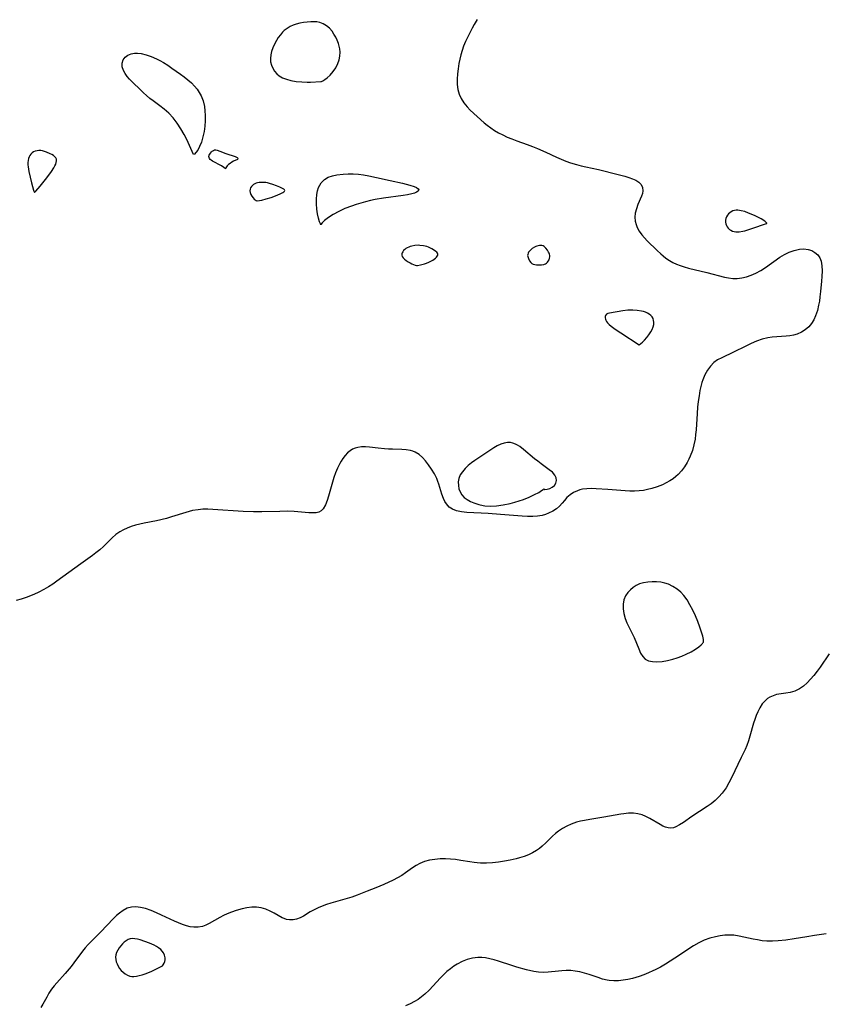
# Model space of a CAD drawing. Header units: inches. Extents: x 1073367 to 1082519, y 1569854 to 1574957.
# Tile 264 of 565: x 1077744 to 1077997, y 1574328 to 1574637. Entities that reach past the tile are written whole.
import ezdxf

# ---------------------------------------------------------------- set-up
doc = ezdxf.new("R2010")
doc.units = ezdxf.units.IN
doc.header["$MEASUREMENT"] = 0
doc.layers.add('CGG_CurvaNivelLidar_v1', color=7, linetype='Continuous', lineweight=30, true_color=0x008008)

msp = doc.modelspace()

# ---------------------------------------------------------------- linework, layer by layer
at = {"layer": 'CGG_CurvaNivelLidar_v1'}
for points in [[(1077887.6231, 1574637.2037, 68.5), (1077886.6716, 1574635.7199, 68.5), (1077885.9839, 1574634.5123, 68.5), (1077884.6225, 1574631.8143, 68.5), (1077883.9518, 1574630.3283, 68.5), (1077883.3457, 1574628.8175, 68.5), (1077882.8828, 1574627.481, 68.5), (1077882.4718, 1574626.118, 68.5), (1077882.1205, 1574624.7469, 68.5), (1077881.8373, 1574623.3723, 68.5), (1077881.5979, 1574621.7575, 68.5), (1077881.4352, 1574620.1563, 68.5), (1077881.3284, 1574618.4615, 68.5), (1077881.3395, 1574616.8081, 68.5), (1077881.5411, 1574615.2096, 68.5), (1077881.9379, 1574613.8307, 68.5), (1077882.5901, 1574612.3807, 68.5), (1077883.4289, 1574611.018, 68.5), (1077884.4287, 1574609.759, 68.5), (1077885.3829, 1574608.7818, 68.5), (1077889.8196, 1574604.7444, 68.5), (1077890.7351, 1574603.9939, 68.5), (1077891.8807, 1574603.1589, 68.5), (1077893.0864, 1574602.3795, 68.5), (1077894.3422, 1574601.6532, 68.5), (1077895.6411, 1574600.9799, 68.5), (1077897.0544, 1574600.3266, 68.5), (1077898.5012, 1574599.7286, 68.5), (1077900.0328, 1574599.1567, 68.5), (1077903.3231, 1574597.9973, 68.5), (1077904.9468, 1574597.3906, 68.5), (1077906.556, 1574596.7444, 68.5), (1077909.1796, 1574595.5823, 68.5), (1077912.524, 1574593.9953, 68.5), (1077913.9806, 1574593.3648, 68.5), (1077915.4613, 1574592.7858, 68.5), (1077916.9644, 1574592.2623, 68.5), (1077918.7559, 1574591.7194, 68.5), (1077920.2321, 1574591.321, 68.5), (1077921.7152, 1574590.9586, 68.5), (1077925.6894, 1574590.0729, 68.5), (1077931.8914, 1574588.5426, 68.5), (1077933.9404, 1574588.0094, 68.5), (1077935.1934, 1574587.6288, 68.5), (1077936.3582, 1574587.2078, 68.5), (1077937.4055, 1574586.7293, 68.5), (1077938.3841, 1574586.1085, 68.5), (1077939.116, 1574585.3618, 68.5), (1077939.5468, 1574584.4639, 68.5), (1077939.6671, 1574583.463, 68.5), (1077939.5395, 1574582.5891, 68.5), (1077939.2507, 1574581.6947, 68.5), (1077938.0808, 1574579.072, 68.5), (1077937.6006, 1574577.7825, 68.5), (1077937.266, 1574576.4395, 68.5), (1077937.1515, 1574575.1399, 68.5), (1077937.2597, 1574573.8359, 68.5), (1077937.5087, 1574572.8379, 68.5), (1077937.8918, 1574571.8656, 68.5), (1077938.5286, 1574570.7114, 68.5), (1077939.3177, 1574569.6131, 68.5), (1077940.1397, 1574568.6653, 68.5), (1077941.0312, 1574567.7433, 68.5), (1077944.1484, 1574564.682, 68.5), (1077945.2821, 1574563.6351, 68.5), (1077946.0777, 1574562.951, 68.5), (1077946.8974, 1574562.3018, 68.5), (1077947.9732, 1574561.5487, 68.5), (1077949.1035, 1574560.8887, 68.5), (1077950.226, 1574560.3643, 68.5), (1077951.3931, 1574559.919, 68.5), (1077952.594, 1574559.5303, 68.5), (1077954.0351, 1574559.124, 68.5), (1077959.7046, 1574557.8057, 68.5), (1077965.2455, 1574556.3431, 68.5), (1077966.5818, 1574556.0548, 68.5), (1077967.9144, 1574555.879, 68.5), (1077968.6751, 1574555.8483, 68.5), (1077969.2433, 1574555.8641, 68.5), (1077970.7336, 1574556.049, 68.5), (1077972.2188, 1574556.4119, 68.5), (1077973.6902, 1574556.924, 68.5), (1077975.1379, 1574557.5652, 68.5), (1077976.7054, 1574558.4088, 68.5), (1077978.2249, 1574559.3616, 68.5), (1077982.7251, 1574562.5849, 68.5), (1077984.1588, 1574563.4263, 68.5), (1077985.6424, 1574564.1245, 68.5), (1077987.1484, 1574564.6679, 68.5), (1077988.001, 1574564.8984, 68.5), (1077988.847, 1574565.0638, 68.5), (1077990.2536, 1574565.1725, 68.5), (1077991.5888, 1574565.0359, 68.5), (1077992.7192, 1574564.6687, 68.5), (1077993.726, 1574564.09, 68.5), (1077994.576, 1574563.3224, 68.5), (1077995.2271, 1574562.3777, 68.5), (1077995.627, 1574561.3388, 68.5), (1077995.8871, 1574559.8677, 68.5), (1077995.9551, 1574558.2585, 68.5), (1077995.9007, 1574556.5501, 68.5), (1077995.8014, 1574555.0729, 68.5), (1077995.5028, 1574551.8231, 68.5), (1077995.2949, 1574550.081, 68.5), (1077995.1035, 1574548.7949, 68.5), (1077994.8722, 1574547.5288, 68.5), (1077994.4625, 1574545.8121, 68.5), (1077993.9109, 1574544.1849, 68.5), (1077993.3135, 1574542.9287, 68.5), (1077992.5891, 1574541.7741, 68.5), (1077991.7408, 1574540.74, 68.5), (1077990.655, 1574539.7572, 68.5), (1077989.4398, 1574538.964, 68.5), (1077988.1141, 1574538.3807, 68.5), (1077987.0155, 1574538.0824, 68.5), (1077985.871, 1574537.8923, 68.5), (1077984.6925, 1574537.7757, 68.5), (1077981.7175, 1574537.5903, 68.5), (1077980.3049, 1574537.4549, 68.5), (1077978.8983, 1574537.2336, 68.5), (1077977.1104, 1574536.7784, 68.5), (1077975.3543, 1574536.1621, 68.5), (1077973.6729, 1574535.4471, 68.5), (1077972.0208, 1574534.6606, 68.5), (1077968.128, 1574532.7065, 68.5), (1077964.4504, 1574531.0032, 68.5), (1077963.1486, 1574530.3096, 68.5), (1077961.9665, 1574529.4877, 68.5), (1077960.8635, 1574528.387, 68.5), (1077959.9276, 1574527.0943, 68.5), (1077959.14, 1574525.6524, 68.5), (1077958.4725, 1574524.0275, 68.5), (1077958.211, 1574523.2149, 68.5), (1077957.9789, 1574522.3787, 68.5), (1077957.5967, 1574520.7002, 68.5), (1077957.29, 1574518.9716, 68.5), (1077957.0437, 1574517.2074, 68.5), (1077956.8476, 1574515.4188, 68.5), (1077956.6859, 1574513.4949, 68.5), (1077956.3598, 1574508.3339, 68.5), (1077956.2251, 1574506.8345, 68.5), (1077956.0361, 1574505.353, 68.5), (1077955.7056, 1574503.6132, 68.5), (1077955.1945, 1574501.8039, 68.5), (1077954.5325, 1574500.0581, 68.5), (1077954.082, 1574499.0725, 68.5), (1077953.5845, 1574498.1158, 68.5), (1077952.7539, 1574496.7538, 68.5), (1077951.8133, 1574495.4822, 68.5), (1077950.7539, 1574494.3224, 68.5), (1077949.9803, 1574493.6267, 68.5), (1077949.1542, 1574492.9903, 68.5), (1077948.1527, 1574492.3322, 68.5), (1077946.9877, 1574491.6822, 68.5), (1077945.7739, 1574491.105, 68.5), (1077944.1389, 1574490.4553, 68.5), (1077942.4565, 1574489.915, 68.5), (1077941.1547, 1574489.5802, 68.5), (1077939.8365, 1574489.3199, 68.5), (1077938.5036, 1574489.1469, 68.5), (1077937.0254, 1574489.0674, 68.5), (1077935.5367, 1574489.0805, 68.5), (1077934.0426, 1574489.1578, 68.5), (1077928.6244, 1574489.6241, 68.5), (1077924.9963, 1574489.8238, 68.5), (1077923.4977, 1574489.8733, 68.5), (1077922.0575, 1574489.8483, 68.5), (1077920.6843, 1574489.6786, 68.5), (1077919.8925, 1574489.4792, 68.5), (1077919.1297, 1574489.2115, 68.5), (1077917.8972, 1574488.6234, 68.5), (1077916.7751, 1574487.8952, 68.5), (1077915.7925, 1574487.0461, 68.5), (1077915.0135, 1574486.1704, 68.5), (1077914.2796, 1574485.2614, 68.5), (1077913.4869, 1574484.3779, 68.5), (1077912.4871, 1574483.5213, 68.5), (1077911.334, 1574482.7698, 68.5), (1077910.0541, 1574482.138, 68.5), (1077909.0342, 1574481.7578, 68.5), (1077907.9638, 1574481.4613, 68.5), (1077906.5268, 1574481.2101, 68.5), (1077905.0363, 1574481.0919, 68.5), (1077903.4151, 1574481.0913, 68.5), (1077901.76, 1574481.177, 68.5), (1077894.9631, 1574481.7293, 68.5), (1077891.0388, 1574482.0135, 68.5), (1077884.3107, 1574482.3615, 68.5), (1077882.65, 1574482.5541, 68.5), (1077881.109, 1574482.8928, 68.5), (1077879.8096, 1574483.4083, 68.5), (1077878.8043, 1574484.0835, 68.5), (1077877.9214, 1574485.0498, 68.5), (1077877.4234, 1574485.8514, 68.5), (1077877.0051, 1574486.7331, 68.5), (1077876.4792, 1574488.173, 68.5), (1077875.5272, 1574491.262, 68.5), (1077875.2193, 1574492.1448, 68.5), (1077874.8721, 1574493.0172, 68.5), (1077874.1392, 1574494.5272, 68.5), (1077873.286, 1574495.9747, 68.5), (1077872.3449, 1574497.3523, 68.5), (1077871.4079, 1574498.5581, 68.5), (1077870.4085, 1574499.6558, 68.5), (1077869.333, 1574500.6019, 68.5), (1077868.1406, 1574501.3555, 68.5), (1077867.416, 1574501.6644, 68.5), (1077866.636, 1574501.891, 68.5), (1077865.3094, 1574502.1025, 68.5), (1077863.9209, 1574502.1834, 68.5), (1077861.0122, 1574502.2102, 68.5), (1077859.7728, 1574502.2522, 68.5), (1077858.5259, 1574502.3331, 68.5), (1077856.5302, 1574502.5401, 68.5), (1077853.8042, 1574502.8751, 68.5), (1077852.4875, 1574502.9749, 68.5), (1077851.2674, 1574502.9722, 68.5), (1077850.1, 1574502.8351, 68.5), (1077849.2868, 1574502.6245, 68.5), (1077848.4771, 1574502.2803, 68.5), (1077847.6865, 1574501.7827, 68.5), (1077846.852, 1574501.0694, 68.5), (1077846.0817, 1574500.2298, 68.5), (1077845.3698, 1574499.2878, 68.5), (1077844.8723, 1574498.5264, 68.5), (1077844.4056, 1574497.7253, 68.5), (1077843.6968, 1574496.3173, 68.5), (1077843.0736, 1574494.8412, 68.5), (1077842.5385, 1574493.3191, 68.5), (1077840.8974, 1574487.4504, 68.5), (1077840.4706, 1574486.1308, 68.5), (1077839.9247, 1574484.7413, 68.5), (1077839.2382, 1574483.5663, 68.5), (1077838.5957, 1574482.8967, 68.5), (1077837.853, 1574482.4541, 68.5), (1077836.9704, 1574482.2478, 68.5), (1077835.9747, 1574482.2212, 68.5), (1077834.6645, 1574482.2932, 68.5), (1077830.0809, 1574482.6932, 68.5), (1077828.1388, 1574482.7713, 68.5), (1077825.5955, 1574482.7287, 68.5), (1077819.9378, 1574482.5288, 68.5), (1077817.302, 1574482.5443, 68.5), (1077814.0861, 1574482.6857, 68.5), (1077804.5744, 1574483.3355, 68.5), (1077802.9947, 1574483.3844, 68.5), (1077801.4323, 1574483.3631, 68.5), (1077799.8902, 1574483.2377, 68.5), (1077798.2075, 1574482.9438, 68.5), (1077796.0578, 1574482.366, 68.5), (1077791.6073, 1574480.955, 68.5), (1077789.9509, 1574480.4989, 68.5), (1077786.8461, 1574479.7893, 68.5), (1077782.9744, 1574479.014, 68.5), (1077781.5881, 1574478.7043, 68.5), (1077780.2255, 1574478.3525, 68.5), (1077778.8953, 1574477.9425, 68.5), (1077777.6478, 1574477.4735, 68.5), (1077776.4504, 1574476.9214, 68.5), (1077775.315, 1574476.272, 68.5), (1077774.1072, 1574475.4044, 68.5), (1077772.9675, 1574474.4312, 68.5), (1077770.165, 1574471.7227, 68.5), (1077769.016, 1574470.6747, 68.5), (1077767.8118, 1574469.6723, 68.5), (1077766.7234, 1574468.845, 68.5), (1077763.0996, 1574466.2618, 68.5), (1077755.5785, 1574460.7831, 68.5), (1077754.2769, 1574459.8905, 68.5), (1077752.9563, 1574459.0382, 68.5), (1077751.4344, 1574458.1403, 68.5), (1077749.8828, 1574457.3215, 68.5), (1077748.3031, 1574456.5946, 68.5), (1077745.933, 1574455.6923, 68.5), (1077744.3558, 1574455.1633, 68.5), (1077742.7744, 1574454.7071, 68.5)], [(1077998.1801, 1574437.9299, 69), (1077995.3353, 1574433.8226, 69), (1077994.3648, 1574432.4787, 69), (1077993.3631, 1574431.1859, 69), (1077992.3223, 1574429.966, 69), (1077991.2332, 1574428.8434, 69), (1077990.093, 1574427.8452, 69), (1077988.897, 1574427.0033, 69), (1077987.6377, 1574426.3583, 69), (1077987.377, 1574426.2568, 69), (1077985.9785, 1574425.8601, 69), (1077984.5414, 1574425.6089, 69), (1077983.0979, 1574425.4018, 69), (1077981.6807, 1574425.1391, 69), (1077980.5829, 1574424.8211, 69), (1077979.5501, 1574424.3645, 69), (1077978.8127, 1574423.8969, 69), (1077978.132, 1574423.3337, 69), (1077977.1317, 1574422.2093, 69), (1077976.3846, 1574421.0429, 69), (1077975.7424, 1574419.7534, 69), (1077975.2557, 1574418.5797, 69), (1077974.8139, 1574417.3542, 69), (1077974.423, 1574416.1396, 69), (1077973.2544, 1574412.1503, 69), (1077972.7875, 1574410.6609, 69), (1077972.2643, 1574409.1884, 69), (1077971.7433, 1574407.9177, 69), (1077970.5848, 1574405.4147, 69), (1077967.4875, 1574398.9937, 69), (1077966.6757, 1574397.4171, 69), (1077965.7948, 1574395.8986, 69), (1077965.2217, 1574395.0329, 69), (1077964.6043, 1574394.2045, 69), (1077963.5415, 1574392.993, 69), (1077962.3774, 1574391.8796, 69), (1077961.1315, 1574390.8593, 69), (1077959.8968, 1574389.9766, 69), (1077955.0005, 1574386.8254, 69), (1077952.3702, 1574384.9941, 69), (1077951.1369, 1574384.1965, 69), (1077950.0499, 1574383.6259, 69), (1077949.2239, 1574383.3374, 69), (1077948.3911, 1574383.2134, 69), (1077947.554, 1574383.2779, 69), (1077946.7108, 1574383.5062, 69), (1077945.882, 1574383.8565, 69), (1077945.0485, 1574384.3003, 69), (1077941.8125, 1574386.2841, 69), (1077940.6246, 1574386.8961, 69), (1077939.3857, 1574387.3955, 69), (1077938.0971, 1574387.7377, 69), (1077936.6643, 1574387.8942, 69), (1077935.1855, 1574387.8724, 69), (1077933.67, 1574387.7231, 69), (1077932.7351, 1574387.5888, 69), (1077927.427, 1574386.6185, 69), (1077923.0183, 1574385.9436, 69), (1077921.3242, 1574385.6485, 69), (1077920.0714, 1574385.372, 69), (1077918.8395, 1574385.0381, 69), (1077917.1327, 1574384.4492, 69), (1077915.7398, 1574383.8307, 69), (1077914.4129, 1574383.1023, 69), (1077913.1646, 1574382.2616, 69), (1077912.2044, 1574381.4873, 69), (1077911.287, 1574380.6583, 69), (1077909.1291, 1574378.5654, 69), (1077908.034, 1574377.55, 69), (1077907.1667, 1574376.8221, 69), (1077906.2564, 1574376.1578, 69), (1077905.0264, 1574375.4309, 69), (1077903.7203, 1574374.816, 69), (1077902.3541, 1574374.2927, 69), (1077900.9412, 1574373.8452, 69), (1077899.8568, 1574373.5518, 69), (1077897.9842, 1574373.1239, 69), (1077896.1479, 1574372.7808, 69), (1077894.2936, 1574372.5062, 69), (1077892.4297, 1574372.3091, 69), (1077890.5634, 1574372.205, 69), (1077888.6008, 1574372.2238, 69), (1077887.6238, 1574372.2939, 69), (1077886.65, 1574372.4015, 69), (1077885.2431, 1574372.6091, 69), (1077882.4378, 1574373.0873, 69), (1077880.8263, 1574373.3215, 69), (1077879.2149, 1574373.4868, 69), (1077877.6501, 1574373.5594, 69), (1077875.9538, 1574373.527, 69), (1077874.286, 1574373.3767, 69), (1077872.661, 1574373.1034, 69), (1077871.0962, 1574372.6932, 69), (1077869.6128, 1574372.123, 69), (1077868.4676, 1574371.5157, 69), (1077867.3255, 1574370.7685, 69), (1077865.0955, 1574369.1363, 69), (1077863.9378, 1574368.3475, 69), (1077862.6067, 1574367.5696, 69), (1077861.2096, 1574366.8496, 69), (1077858.2386, 1574365.47, 69), (1077855.7221, 1574364.4238, 69), (1077853.0661, 1574363.379, 69), (1077849.9331, 1574362.1791, 69), (1077848.2415, 1574361.5727, 69), (1077846.7643, 1574361.1005, 69), (1077841.6248, 1574359.6591, 69), (1077840.256, 1574359.2085, 69), (1077838.9229, 1574358.7052, 69), (1077837.6103, 1574358.1395, 69), (1077836.3525, 1574357.5275, 69), (1077835.1601, 1574356.8769, 69), (1077832.9959, 1574355.5839, 69), (1077831.9354, 1574355.0377, 69), (1077830.8731, 1574354.6418, 69), (1077829.7912, 1574354.417, 69), (1077828.6789, 1574354.3946, 69), (1077827.743, 1574354.5482, 69), (1077827.0098, 1574354.7681, 69), (1077826.2898, 1574355.0612, 69), (1077825.0538, 1574355.7143, 69), (1077823.8211, 1574356.4496, 69), (1077822.5411, 1574357.1582, 69), (1077821.1837, 1574357.7414, 69), (1077819.7519, 1574358.1596, 69), (1077818.2665, 1574358.3731, 69), (1077816.787, 1574358.3567, 69), (1077815.2822, 1574358.1639, 69), (1077813.7595, 1574357.8497, 69), (1077811.8324, 1574357.3297, 69), (1077810.4281, 1574356.8541, 69), (1077809.0507, 1574356.2931, 69), (1077807.9029, 1574355.7424, 69), (1077806.7846, 1574355.1445, 69), (1077803.4081, 1574353.2408, 69), (1077802.3449, 1574352.7393, 69), (1077801.2642, 1574352.3514, 69), (1077799.9087, 1574352.0815, 69), (1077798.5291, 1574352.0534, 69), (1077797.3912, 1574352.2143, 69), (1077796.2451, 1574352.5065, 69), (1077795.0045, 1574352.9227, 69), (1077793.752, 1574353.4198, 69), (1077792.4925, 1574353.9782, 69), (1077788.4294, 1574355.9129, 69), (1077786.8022, 1574356.6503, 69), (1077785.1805, 1574357.3253, 69), (1077783.3548, 1574357.9583, 69), (1077781.8579, 1574358.3246, 69), (1077780.3938, 1574358.4944, 69), (1077778.9784, 1574358.4068, 69), (1077777.6487, 1574358.0211, 69), (1077776.3819, 1574357.3786, 69), (1077775.1793, 1574356.5296, 69), (1077774.2453, 1574355.7139, 69), (1077773.3367, 1574354.8187, 69), (1077769.2951, 1574350.5631, 69), (1077766.7581, 1574348.0448, 69), (1077765.4218, 1574346.674, 69), (1077764.4881, 1574345.6141, 69), (1077763.594, 1574344.5142, 69), (1077760.9174, 1574340.9269, 69), (1077760.0087, 1574339.7604, 69), (1077758.109, 1574337.5137, 69), (1077755.5269, 1574334.6555, 69), (1077754.6716, 1574333.6301, 69), (1077753.877, 1574332.5749, 69), (1077753.0735, 1574331.3464, 69), (1077752.3466, 1574330.092, 69), (1077751.1503, 1574327.8944, 69), (1077750.5343, 1574326.8562, 69)], [(1077997.1893, 1574349.9605, 69.5), (1077993.5253, 1574349.4535, 69.5), (1077991.1679, 1574349.0834, 69.5), (1077987.1898, 1574348.399, 69.5), (1077984.5276, 1574347.9937, 69.5), (1077982.1377, 1574347.751, 69.5), (1077980.3549, 1574347.6702, 69.5), (1077978.5856, 1574347.708, 69.5), (1077977.1435, 1574347.8471, 69.5), (1077975.7132, 1574348.0655, 69.5), (1077974.2953, 1574348.3383, 69.5), (1077969.8708, 1574349.3137, 69.5), (1077968.2186, 1574349.5497, 69.5), (1077966.8242, 1574349.6108, 69.5), (1077965.4235, 1574349.5504, 69.5), (1077963.9322, 1574349.3676, 69.5), (1077962.4472, 1574349.0784, 69.5), (1077960.6633, 1574348.5971, 69.5), (1077958.9167, 1574347.9603, 69.5), (1077957.2336, 1574347.162, 69.5), (1077955.59, 1574346.2375, 69.5), (1077954.1319, 1574345.3335, 69.5), (1077952.689, 1574344.3837, 69.5), (1077949.7192, 1574342.3401, 69.5), (1077948.2769, 1574341.389, 69.5), (1077946.7263, 1574340.426, 69.5), (1077945.1464, 1574339.5166, 69.5), (1077943.5337, 1574338.6785, 69.5), (1077942.8116, 1574338.3366, 69.5), (1077941.3735, 1574337.7079, 69.5), (1077939.9184, 1574337.1352, 69.5), (1077938.4513, 1574336.6193, 69.5), (1077937.4227, 1574336.2959, 69.5), (1077936.3906, 1574336.0079, 69.5), (1077934.9077, 1574335.6674, 69.5), (1077933.4249, 1574335.4183, 69.5), (1077931.9489, 1574335.2711, 69.5), (1077930.4867, 1574335.242, 69.5), (1077929.0457, 1574335.3536, 69.5), (1077928.387, 1574335.4605, 69.5), (1077926.968, 1574335.8013, 69.5), (1077925.5651, 1574336.2439, 69.5), (1077922.7639, 1574337.2289, 69.5), (1077921.3077, 1574337.688, 69.5), (1077919.8363, 1574338.0649, 69.5), (1077918.3513, 1574338.3246, 69.5), (1077916.9695, 1574338.4374, 69.5), (1077915.5844, 1574338.4482, 69.5), (1077914.203, 1574338.3845, 69.5), (1077913.1095, 1574338.2942, 69.5), (1077909.9014, 1574337.9324, 69.5), (1077908.2981, 1574337.8671, 69.5), (1077906.8774, 1574337.9623, 69.5), (1077905.4427, 1574338.1819, 69.5), (1077903.1371, 1574338.7036, 69.5), (1077900.072, 1574339.5493, 69.5), (1077898.533, 1574340.0183, 69.5), (1077894.3048, 1574341.3931, 69.5), (1077892.9241, 1574341.8126, 69.5), (1077891.5501, 1574342.1711, 69.5), (1077890.182, 1574342.4364, 69.5), (1077889.0297, 1574342.561, 69.5), (1077888.4352, 1574342.5808, 69.5), (1077887.7955, 1574342.564, 69.5), (1077886.1518, 1574342.3476, 69.5), (1077884.4971, 1574341.9027, 69.5), (1077882.8808, 1574341.268, 69.5), (1077881.3161, 1574340.4663, 69.5), (1077880.2354, 1574339.7947, 69.5), (1077879.1957, 1574339.0457, 69.5), (1077878.1094, 1574338.1425, 69.5), (1077877.0677, 1574337.1714, 69.5), (1077876.0599, 1574336.1534, 69.5), (1077872.5096, 1574332.3083, 69.5), (1077871.1739, 1574331.0122, 69.5), (1077870.1488, 1574330.1755, 69.5), (1077869.0624, 1574329.415, 69.5), (1077867.9216, 1574328.7286, 69.5), (1077866.504, 1574328.0079, 69.5), (1077865.0305, 1574327.3799, 69.5)]]:
    msp.add_polyline3d(points, dxfattribs=at)
for points in [[(1077838.5, 1574617.7545, 68.5), (1077838.6719, 1574617.7664, 68.5), (1077839.1126, 1574617.975, 68.5), (1077839.75, 1574618.367, 68.5), (1077840.5119, 1574618.9379, 68.5), (1077841.4426, 1574619.7977, 68.5), (1077842.36, 1574620.8525, 68.5), (1077843.1873, 1574622.0623, 68.5), (1077843.8487, 1574623.384, 68.5), (1077844.2351, 1574624.5707, 68.5), (1077844.4514, 1574625.7657, 68.5), (1077844.5099, 1574626.927, 68.5), (1077844.4243, 1574628.0116, 68.5), (1077844.2481, 1574628.8797, 68.5), (1077844.0116, 1574629.7252, 68.5), (1077843.6275, 1574630.7524, 68.5), (1077843.1573, 1574631.7398, 68.5), (1077842.6132, 1574632.6788, 68.5), (1077842.0011, 1574633.5576, 68.5), (1077841.1914, 1574634.4936, 68.5), (1077840.2746, 1574635.2838, 68.5), (1077839.25, 1574635.8824, 68.5), (1077838.1287, 1574636.2858, 68.5), (1077837.2291, 1574636.4572, 68.5), (1077836.2981, 1574636.5312, 68.5), (1077835.3455, 1574636.5273, 68.5), (1077834.1965, 1574636.4407, 68.5), (1077833.0428, 1574636.2786, 68.5), (1077831.8978, 1574636.048, 68.5), (1077830.7753, 1574635.749, 68.5), (1077829.7846, 1574635.4117, 68.5), (1077828.8393, 1574635.0041, 68.5), (1077828.1892, 1574634.6556, 68.5), (1077827.5799, 1574634.2533, 68.5), (1077827.003, 1574633.7779, 68.5), (1077826.4649, 1574633.2485, 68.5), (1077825.7634, 1574632.444, 68.5), (1077825.1124, 1574631.5771, 68.5), (1077824.5151, 1574630.6611, 68.5), (1077823.9794, 1574629.7056, 68.5), (1077823.3574, 1574628.3109, 68.5), (1077822.9967, 1574627.204, 68.5), (1077822.7494, 1574626.0888, 68.5), (1077822.6365, 1574624.9816, 68.5), (1077822.6913, 1574623.8996, 68.5), (1077822.9396, 1574622.8767, 68.5), (1077823.3612, 1574621.9065, 68.5), (1077823.9329, 1574621.0025, 68.5), (1077824.6428, 1574620.1848, 68.5), (1077825.4265, 1574619.5272, 68.5), (1077826.438, 1574618.9473, 68.5), (1077827.6506, 1574618.4594, 68.5), (1077829.0113, 1574618.0811, 68.5), (1077830.7483, 1574617.7849, 68.5), (1077832.5197, 1574617.6305, 68.5), (1077834.2273, 1574617.584, 68.5), (1077835.2682, 1574617.5957, 68.5)], [(1077798.5, 1574594.8635, 68), (1077796.3584, 1574599.5061, 68), (1077795.5587, 1574601.101, 68), (1077794.5463, 1574602.9004, 68), (1077793.3888, 1574604.6785, 68), (1077792.0971, 1574606.3455, 68), (1077790.7145, 1574607.8062, 68), (1077789.2978, 1574609.0581, 68), (1077787.9357, 1574610.0915, 68), (1077785.7569, 1574611.6598, 68), (1077784.7169, 1574612.4722, 68), (1077783.7147, 1574613.3147, 68), (1077782.7583, 1574614.1839, 68), (1077778.3994, 1574618.4913, 68), (1077777.6288, 1574619.3843, 68), (1077776.9738, 1574620.3047, 68), (1077776.4681, 1574621.2463, 68), (1077776.1017, 1574622.4156, 68), (1077776.0549, 1574623.5502, 68), (1077776.3506, 1574624.5664, 68), (1077776.9602, 1574625.4298, 68), (1077777.8353, 1574626.073, 68), (1077778.9235, 1574626.487, 68), (1077779.8924, 1574626.6408, 68), (1077780.9323, 1574626.6525, 68), (1077782.0207, 1574626.5317, 68), (1077783.601, 1574626.1554, 68), (1077785.212, 1574625.5875, 68), (1077786.8332, 1574624.8744, 68), (1077787.9037, 1574624.3357, 68), (1077789.0202, 1574623.7092, 68), (1077790.3783, 1574622.8714, 68), (1077791.719, 1574621.9827, 68), (1077794.3454, 1574620.1146, 68), (1077795.5487, 1574619.2107, 68), (1077796.7121, 1574618.2807, 68), (1077797.8124, 1574617.3057, 68), (1077798.7532, 1574616.345, 68), (1077799.5997, 1574615.3202, 68), (1077800.2681, 1574614.3343, 68), (1077800.8381, 1574613.294, 68), (1077801.4713, 1574611.7379, 68), (1077801.9017, 1574609.9267, 68), (1077802.0819, 1574608.5274, 68), (1077802.1666, 1574607.0472, 68), (1077802.1504, 1574605.3947, 68), (1077802.0286, 1574603.7325, 68), (1077801.8091, 1574602.1044, 68), (1077801.4465, 1574600.336, 68), (1077800.9735, 1574598.731, 68), (1077800.4061, 1574597.3482, 68), (1077799.7846, 1574596.2373, 68), (1077799.197, 1574595.4303, 68), (1077798.7396, 1574594.9586, 68)], [(1077748.5, 1574582.8884, 68.5), (1077748.9835, 1574583.3627, 68.5), (1077750.3123, 1574584.9001, 68.5), (1077751.9715, 1574586.9622, 68.5), (1077753.0156, 1574588.3307, 68.5), (1077753.8474, 1574589.5055, 68.5), (1077754.5977, 1574590.6783, 68.5), (1077754.9185, 1574591.2536, 68.5), (1077755.1839, 1574591.8159, 68.5), (1077755.3729, 1574592.3593, 68.5), (1077755.4575, 1574592.8757, 68.5), (1077755.4012, 1574593.3547, 68.5), (1077755.1965, 1574593.7574, 68.5), (1077754.8705, 1574594.1257, 68.5), (1077754.4549, 1574594.466, 68.5), (1077753.9735, 1574594.7822, 68.5), (1077753.4446, 1574595.0752, 68.5), (1077752.296, 1574595.5833, 68.5), (1077751.6948, 1574595.7868, 68.5), (1077751.0849, 1574595.9431, 68.5), (1077750.4853, 1574596.0386, 68.5), (1077749.8929, 1574596.0712, 68.5), (1077749.3185, 1574596.0328, 68.5), (1077748.7741, 1574595.9095, 68.5), (1077748.2378, 1574595.6687, 68.5), (1077747.7585, 1574595.3285, 68.5), (1077747.3468, 1574594.9027, 68.5), (1077747.0728, 1574594.5034, 68.5), (1077746.8508, 1574594.063, 68.5), (1077746.6808, 1574593.5895, 68.5), (1077746.5412, 1574592.9567, 68.5), (1077746.4728, 1574592.2941, 68.5), (1077746.4659, 1574591.6119, 68.5), (1077746.5131, 1574590.9204, 68.5), (1077746.7308, 1574589.4831, 68.5), (1077747.1245, 1574587.74, 68.5), (1077747.6044, 1574585.8966, 68.5), (1077748.2485, 1574583.6329, 68.5)], [(1077808.5, 1574590.3774, 68), (1077808.0251, 1574590.7342, 68), (1077807.2281, 1574591.2223, 68), (1077804.4244, 1574592.7776, 68), (1077804.0114, 1574593.0507, 68), (1077803.7071, 1574593.3057, 68), (1077803.4801, 1574593.577, 68), (1077803.3508, 1574593.8722, 68), (1077803.3398, 1574594.2144, 68), (1077803.4328, 1574594.5751, 68), (1077803.6011, 1574594.9398, 68), (1077803.8248, 1574595.2943, 68), (1077804.0906, 1574595.6232, 68), (1077804.3908, 1574595.9092, 68), (1077804.722, 1574596.1308, 68), (1077805.0844, 1574596.2615, 68), (1077805.4692, 1574596.2814, 68), (1077805.8785, 1574596.2154, 68), (1077806.7473, 1574595.9223, 68), (1077808.6107, 1574595.1405, 68), (1077811.5332, 1574594.154, 68), (1077812.1915, 1574593.8575, 68), (1077812.4057, 1574593.7134, 68), (1077812.5023, 1574593.5738, 68), (1077812.4468, 1574593.4321, 68), (1077812.2568, 1574593.2938, 68), (1077811.0153, 1574592.6893, 68), (1077810.4737, 1574592.3914, 68), (1077809.9432, 1574592.0512, 68), (1077809.4645, 1574591.6758, 68), (1077809.0979, 1574591.3156, 68), (1077808.8098, 1574590.9717, 68), (1077808.6069, 1574590.6788, 68), (1077808.4983, 1574590.4703, 68)], [(1077838.5, 1574572.7975, 68), (1077838.4714, 1574572.7819, 68), (1077838.342, 1574573.0248, 68), (1077838.0924, 1574573.7234, 68), (1077837.7846, 1574574.7886, 68), (1077837.4736, 1574576.1397, 68), (1077837.2161, 1574577.6965, 68), (1077837.0719, 1574579.3788, 68), (1077837.0804, 1574580.8486, 68), (1077837.2276, 1574582.2985, 68), (1077837.4537, 1574583.4125, 68), (1077837.7856, 1574584.4505, 68), (1077838.5651, 1574585.9105, 68), (1077839.601, 1574586.9994, 68), (1077840.7932, 1574587.6635, 68), (1077842.1192, 1574588.1267, 68), (1077843.5417, 1574588.4487, 68), (1077845.5125, 1574588.6949, 68), (1077847.0706, 1574588.7678, 68), (1077848.6555, 1574588.7427, 68), (1077850.2778, 1574588.6162, 68), (1077851.9078, 1574588.4046, 68), (1077853.5387, 1574588.1235, 68), (1077855.9866, 1574587.6075, 68), (1077860.276, 1574586.6352, 68), (1077864.1386, 1574585.8019, 68), (1077866.4905, 1574585.2321, 68), (1077867.797, 1574584.8129, 68), (1077868.5572, 1574584.4708, 68), (1077869.0719, 1574584.0939, 68), (1077869.2663, 1574583.705, 68), (1077869.069, 1574583.309, 68), (1077868.5217, 1574582.9459, 68), (1077867.9083, 1574582.6989, 68), (1077867.0161, 1574582.4526, 68), (1077865.7419, 1574582.1956, 68), (1077864.3156, 1574581.9682, 68), (1077858.1583, 1574581.1328, 68), (1077855.5547, 1574580.6563, 68), (1077854.0916, 1574580.3508, 68), (1077852.5193, 1574579.9755, 68), (1077851.086, 1574579.5873, 68), (1077849.5883, 1574579.1367, 68), (1077848.0637, 1574578.6255, 68), (1077846.0244, 1574577.8425, 68), (1077844.0927, 1574576.9672, 68), (1077842.3539, 1574576.0212, 68), (1077840.8405, 1574575.0194, 68), (1077839.6609, 1574574.0901, 68), (1077838.8637, 1574573.3431, 68), (1077838.5014, 1574572.8851, 68)], [(1077818.5, 1574580.2386, 68.5), (1077819.9279, 1574580.5121, 68.5), (1077821.3446, 1574580.8701, 68.5), (1077822.859, 1574581.3347, 68.5), (1077824.1864, 1574581.8049, 68.5), (1077825.725, 1574582.4463, 68.5), (1077826.5648, 1574582.8775, 68.5), (1077826.8803, 1574583.0932, 68.5), (1077827.0906, 1574583.3085, 68.5), (1077827.158, 1574583.5231, 68.5), (1077827.0515, 1574583.7384, 68.5), (1077826.8037, 1574583.9527, 68.5), (1077826.4548, 1574584.1663, 68.5), (1077825.5643, 1574584.5909, 68.5), (1077824.5322, 1574585.0078, 68.5), (1077823.4353, 1574585.405, 68.5), (1077822.3097, 1574585.7557, 68.5), (1077821.7413, 1574585.8986, 68.5), (1077821.1702, 1574586.007, 68.5), (1077820.6416, 1574586.0673, 68.5), (1077819.5933, 1574586.0749, 68.5), (1077819.082, 1574586.0194, 68.5), (1077818.5867, 1574585.9166, 68.5), (1077818.1509, 1574585.7736, 68.5), (1077817.7382, 1574585.5872, 68.5), (1077817.3539, 1574585.3604, 68.5), (1077817.0058, 1574585.0934, 68.5), (1077816.685, 1574584.7651, 68.5), (1077816.4204, 1574584.3981, 68.5), (1077816.2433, 1574583.9619, 68.5), (1077816.1842, 1574583.4584, 68.5), (1077816.2681, 1574582.8643, 68.5), (1077816.4859, 1574582.262, 68.5), (1077816.8072, 1574581.691, 68.5), (1077817.2004, 1574581.1875, 68.5), (1077817.5627, 1574580.8336, 68.5), (1077818.2109, 1574580.3589, 68.5), (1077818.4198, 1574580.2497, 68.5)], [(1077978.5, 1574573.1262, 69), (1077978.565, 1574573.1328, 69), (1077978.6189, 1574573.222, 69), (1077978.5398, 1574573.3847, 69), (1077978.1959, 1574573.7094, 69), (1077977.9276, 1574573.9063, 69), (1077976.8049, 1574574.5972, 69), (1077974.7395, 1574575.6553, 69), (1077972.8628, 1574576.4446, 69), (1077971.6375, 1574576.8724, 69), (1077970.5376, 1574577.1579, 69), (1077969.4553, 1574577.3075, 69), (1077968.9297, 1574577.3093, 69), (1077968.4213, 1574577.2444, 69), (1077967.8992, 1574577.0864, 69), (1077967.4087, 1574576.849, 69), (1077966.9567, 1574576.5456, 69), (1077966.5537, 1574576.1843, 69), (1077966.2147, 1574575.7679, 69), (1077965.9386, 1574575.2636, 69), (1077965.7509, 1574574.7176, 69), (1077965.6513, 1574574.1491, 69), (1077965.6487, 1574573.5753, 69), (1077965.7411, 1574573.0574, 69), (1077965.9156, 1574572.5597, 69), (1077966.1639, 1574572.0945, 69), (1077966.4837, 1574571.6768, 69), (1077966.8809, 1574571.3158, 69), (1077967.337, 1574571.0196, 69), (1077967.838, 1574570.7899, 69), (1077968.3739, 1574570.6339, 69), (1077968.8778, 1574570.5629, 69), (1077969.3982, 1574570.5475, 69), (1077969.9301, 1574570.5765, 69), (1077971.0139, 1574570.7368, 69), (1077971.6499, 1574570.8792, 69), (1077972.308, 1574571.0546, 69), (1077973.8709, 1574571.5416, 69)], [(1077868.5, 1574559.9697, 68.5), (1077868.8341, 1574559.9965, 68.5), (1077869.766, 1574560.1527, 68.5), (1077871.0219, 1574560.4765, 68.5), (1077871.7193, 1574560.7241, 68.5), (1077872.4038, 1574561.0163, 68.5), (1077873.0464, 1574561.3364, 68.5), (1077873.6178, 1574561.6662, 68.5), (1077874.0878, 1574561.9873, 68.5), (1077874.461, 1574562.2946, 68.5), (1077874.78, 1574562.6036, 68.5), (1077875.0294, 1574562.9124, 68.5), (1077875.1868, 1574563.2189, 68.5), (1077875.2236, 1574563.5208, 68.5), (1077875.114, 1574563.8221, 68.5), (1077874.8842, 1574564.1168, 68.5), (1077874.5671, 1574564.4051, 68.5), (1077874.1868, 1574564.6864, 68.5), (1077873.3021, 1574565.2212, 68.5), (1077872.3162, 1574565.6952, 68.5), (1077871.7977, 1574565.8946, 68.5), (1077871.2643, 1574566.0567, 68.5), (1077870.7229, 1574566.1718, 68.5), (1077869.6145, 1574566.2886, 68.5), (1077869.0553, 1574566.2991, 68.5), (1077867.9965, 1574566.2319, 68.5), (1077867.0188, 1574566.0571, 68.5), (1077866.5498, 1574565.9247, 68.5), (1077866.1014, 1574565.7559, 68.5), (1077865.6449, 1574565.5263, 68.5), (1077865.2219, 1574565.2567, 68.5), (1077864.8363, 1574564.9569, 68.5), (1077864.4959, 1574564.6343, 68.5), (1077864.2132, 1574564.2945, 68.5), (1077864.007, 1574563.9414, 68.5), (1077863.9035, 1574563.5779, 68.5), (1077863.9258, 1574563.2073, 68.5), (1077864.0812, 1574562.8161, 68.5), (1077864.3875, 1574562.3888, 68.5), (1077864.8139, 1574561.9473, 68.5), (1077865.3283, 1574561.5138, 68.5), (1077865.8991, 1574561.1102, 68.5), (1077866.4952, 1574560.7565, 68.5), (1077867.1069, 1574560.456, 68.5), (1077868.1138, 1574560.0685, 68.5)], [(1077908.5, 1574560.2313, 68.5), (1077908.7559, 1574560.3429, 68.5), (1077909.02, 1574560.5049, 68.5), (1077909.3278, 1574560.7307, 68.5), (1077909.6437, 1574561.0165, 68.5), (1077909.9318, 1574561.3594, 68.5), (1077910.1709, 1574561.7779, 68.5), (1077910.3301, 1574562.2333, 68.5), (1077910.4066, 1574562.6984, 68.5), (1077910.3992, 1574563.1449, 68.5), (1077910.3081, 1574563.5451, 68.5), (1077910.1829, 1574563.8611, 68.5), (1077910.0296, 1574564.1685, 68.5), (1077909.6667, 1574564.7575, 68.5), (1077909.1699, 1574565.4001, 68.5), (1077908.8966, 1574565.6791, 68.5), (1077908.6026, 1574565.9142, 68.5), (1077908.2821, 1574566.0893, 68.5), (1077907.9292, 1574566.1911, 68.5), (1077907.5532, 1574566.2292, 68.5), (1077907.1631, 1574566.2162, 68.5), (1077906.7669, 1574566.1592, 68.5), (1077906.3717, 1574566.061, 68.5), (1077905.985, 1574565.9199, 68.5), (1077905.6103, 1574565.7328, 68.5), (1077904.9068, 1574565.2601, 68.5), (1077904.2751, 1574564.7074, 68.5), (1077903.7597, 1574564.1041, 68.5), (1077903.574, 1574563.7854, 68.5), (1077903.4609, 1574563.4535, 68.5), (1077903.4365, 1574563.1313, 68.5), (1077903.4783, 1574562.7999, 68.5), (1077903.7028, 1574562.1257, 68.5), (1077904.0544, 1574561.4651, 68.5), (1077904.502, 1574560.8629, 68.5), (1077904.8076, 1574560.6013, 68.5), (1077905.1938, 1574560.3891, 68.5), (1077905.6915, 1574560.2343, 68.5), (1077906.2369, 1574560.1497, 68.5), (1077906.7938, 1574560.1184, 68.5), (1077907.7989, 1574560.1532, 68.5)], [(1077938.5, 1574535.0219, 68.5), (1077939.508, 1574535.9058, 68.5), (1077940.1656, 1574536.5467, 68.5), (1077940.8757, 1574537.3084, 68.5), (1077941.5739, 1574538.1613, 68.5), (1077942.1942, 1574539.0767, 68.5), (1077942.6214, 1574539.8951, 68.5), (1077942.926, 1574540.7019, 68.5), (1077943.0966, 1574541.4587, 68.5), (1077943.1229, 1574542.1267, 68.5), (1077943.0322, 1574542.7301, 68.5), (1077942.836, 1574543.292, 68.5), (1077942.5263, 1574543.7957, 68.5), (1077942.1202, 1574544.2466, 68.5), (1077941.6382, 1574544.6447, 68.5), (1077941.0947, 1574544.9866, 68.5), (1077940.4993, 1574545.2649, 68.5), (1077939.8581, 1574545.4749, 68.5), (1077939.183, 1574545.6314, 68.5), (1077937.8139, 1574545.8417, 68.5), (1077936.448, 1574545.9493, 68.5), (1077935.7586, 1574545.9553, 68.5), (1077934.9577, 1574545.9138, 68.5), (1077933.3673, 1574545.7222, 68.5), (1077929.1728, 1574544.9923, 68.5), (1077928.6856, 1574544.8555, 68.5), (1077928.2584, 1574544.6205, 68.5), (1077927.9528, 1574544.2878, 68.5), (1077927.8099, 1574543.913, 68.5), (1077927.7912, 1574543.4877, 68.5), (1077927.859, 1574543.1419, 68.5), (1077927.9952, 1574542.7901, 68.5), (1077928.2451, 1574542.369, 68.5), (1077928.5739, 1574541.9545, 68.5), (1077929.0825, 1574541.4386, 68.5), (1077929.6672, 1574540.934, 68.5), (1077930.9926, 1574539.9454, 68.5), (1077932.7114, 1574538.7936, 68.5)], [(1077908.5, 1574489.7741, 68.5), (1077908.8927, 1574489.6328, 68.5), (1077909.5936, 1574489.6622, 68.5), (1077910.4522, 1574489.8965, 68.5), (1077911.2043, 1574490.3023, 68.5), (1077911.8626, 1574490.8795, 68.5), (1077912.3438, 1574491.5866, 68.5), (1077912.5654, 1574492.3724, 68.5), (1077912.4427, 1574493.2489, 68.5), (1077911.9723, 1574494.1273, 68.5), (1077911.2209, 1574494.9889, 68.5), (1077910.2653, 1574495.818, 68.5), (1077907.7035, 1574497.6481, 68.5), (1077906.6583, 1574498.4443, 68.5), (1077905.6259, 1574499.2754, 68.5), (1077902.1656, 1574502.193, 68.5), (1077900.9477, 1574503.0881, 68.5), (1077900.2734, 1574503.5047, 68.5), (1077899.5888, 1574503.8529, 68.5), (1077898.8342, 1574504.1362, 68.5), (1077898.0654, 1574504.3076, 68.5), (1077897.0825, 1574504.3462, 68.5), (1077896.0996, 1574504.1928, 68.5), (1077895.0082, 1574503.8097, 68.5), (1077893.9165, 1574503.2633, 68.5), (1077892.8439, 1574502.6374, 68.5), (1077889.3217, 1574500.3811, 68.5), (1077886.8754, 1574498.7485, 68.5), (1077885.785, 1574497.9529, 68.5), (1077884.7625, 1574497.1184, 68.5), (1077883.7849, 1574496.1786, 68.5), (1077882.9447, 1574495.186, 68.5), (1077882.2777, 1574494.1468, 68.5), (1077881.8311, 1574493.0649, 68.5), (1077881.6449, 1574491.9562, 68.5), (1077881.6802, 1574490.835, 68.5), (1077881.88, 1574489.804, 68.5), (1077882.2413, 1574488.8199, 68.5), (1077882.78, 1574487.9193, 68.5), (1077883.5171, 1574487.1259, 68.5), (1077884.4179, 1574486.442, 68.5), (1077885.4466, 1574485.8549, 68.5), (1077886.5744, 1574485.3571, 68.5), (1077888.0652, 1574484.8724, 68.5), (1077888.4877, 1574484.7698, 68.5), (1077890.0406, 1574484.5085, 68.5), (1077891.7, 1574484.4001, 68.5), (1077893.6178, 1574484.4878, 68.5), (1077895.7231, 1574484.7614, 68.5), (1077897.9186, 1574485.2026, 68.5), (1077899.4245, 1574485.5931, 68.5), (1077900.794, 1574486.0156, 68.5), (1077902.1159, 1574486.4807, 68.5), (1077903.973, 1574487.2244, 68.5), (1077905.6026, 1574487.974, 68.5), (1077906.9325, 1574488.6765, 68.5), (1077907.8357, 1574489.2283, 68.5), (1077908.3769, 1574489.6177, 68.5)], [(1077958.5, 1574441.4398, 69), (1077958.6542, 1574441.591, 69), (1077958.6935, 1574441.9311, 69), (1077958.6558, 1574442.5142, 69), (1077958.4721, 1574443.4751, 69), (1077958.1035, 1574444.8163, 69), (1077957.5847, 1574446.3762, 69), (1077956.9388, 1574448.0848, 69), (1077956.1903, 1574449.8704, 69), (1077955.3527, 1574451.6779, 69), (1077954.4499, 1574453.4082, 69), (1077953.5182, 1574454.9468, 69), (1077952.5582, 1574456.2564, 69), (1077951.5718, 1574457.308, 69), (1077950.3778, 1574458.3092, 69), (1077949.082, 1574459.1482, 69), (1077947.6991, 1574459.8077, 69), (1077946.5026, 1574460.2, 69), (1077945.2703, 1574460.4614, 69), (1077943.9084, 1574460.6065, 69), (1077942.5432, 1574460.623, 69), (1077941.1946, 1574460.5211, 69), (1077939.8848, 1574460.298, 69), (1077938.6364, 1574459.9281, 69), (1077937.5819, 1574459.4455, 69), (1077936.6095, 1574458.834, 69), (1077935.7335, 1574458.1087, 69), (1077934.9738, 1574457.2781, 69), (1077934.2336, 1574456.1336, 69), (1077933.7112, 1574454.878, 69), (1077933.4298, 1574453.5439, 69), (1077933.4178, 1574452.0784, 69), (1077933.6544, 1574450.5857, 69), (1077934.0942, 1574449.0946, 69), (1077934.6598, 1574447.7122, 69), (1077936.9095, 1574443.1144, 69), (1077938.3761, 1574439.485, 69), (1077938.9455, 1574438.2193, 69), (1077939.5977, 1574437.1242, 69), (1077940.4003, 1574436.2841, 69), (1077941.4438, 1574435.7581, 69), (1077942.6733, 1574435.5084, 69), (1077944.0566, 1574435.4518, 69), (1077945.7368, 1574435.5975, 69), (1077947.3468, 1574435.8573, 69), (1077949.0586, 1574436.2593, 69), (1077950.4707, 1574436.7014, 69), (1077951.8673, 1574437.2282, 69), (1077953.2132, 1574437.814, 69), (1077954.8006, 1574438.6107, 69), (1077956.1747, 1574439.4299, 69), (1077957.2063, 1574440.1672, 69), (1077957.9621, 1574440.8028, 69), (1077958.408, 1574441.254, 69)], [(1077788.5, 1574339.8272, 69.5), (1077788.6899, 1574339.9126, 69.5), (1077788.9765, 1574340.2346, 69.5), (1077789.2759, 1574340.7519, 69.5), (1077789.46, 1574341.2663, 69.5), (1077789.5654, 1574341.8508, 69.5), (1077789.5659, 1574342.4762, 69.5), (1077789.3989, 1574343.249, 69.5), (1077789.0552, 1574343.9985, 69.5), (1077788.6643, 1574344.5633, 69.5), (1077788.1922, 1574345.0765, 69.5), (1077787.5276, 1574345.6241, 69.5), (1077786.815, 1574346.0633, 69.5), (1077786.0841, 1574346.4234, 69.5), (1077784.6333, 1574347.0583, 69.5), (1077783.219, 1574347.6048, 69.5), (1077781.6874, 1574348.117, 69.5), (1077780.8738, 1574348.3331, 69.5), (1077780.0786, 1574348.4779, 69.5), (1077779.309, 1574348.5221, 69.5), (1077778.5745, 1574348.4277, 69.5), (1077777.9218, 1574348.1836, 69.5), (1077777.3044, 1574347.8149, 69.5), (1077776.7185, 1574347.3538, 69.5), (1077776.1635, 1574346.8247, 69.5), (1077775.6422, 1574346.2463, 69.5), (1077775.1219, 1574345.5755, 69.5), (1077774.669, 1574344.8708, 69.5), (1077774.3109, 1574344.1363, 69.5), (1077774.0846, 1574343.373, 69.5), (1077774.0223, 1574342.6691, 69.5), (1077774.0773, 1574341.9534, 69.5), (1077774.2312, 1574341.238, 69.5), (1077774.4729, 1574340.5353, 69.5), (1077774.7985, 1574339.8591, 69.5), (1077775.2498, 1574339.1624, 69.5), (1077775.7802, 1574338.5189, 69.5), (1077776.3721, 1574337.9357, 69.5), (1077777.014, 1574337.4266, 69.5), (1077777.7, 1574337.0136, 69.5), (1077778.4294, 1574336.7294, 69.5), (1077779.0915, 1574336.6119, 69.5), (1077779.7816, 1574336.5959, 69.5), (1077780.5611, 1574336.6866, 69.5), (1077781.4443, 1574336.879, 69.5), (1077782.3966, 1574337.1509, 69.5), (1077783.3264, 1574337.4611, 69.5), (1077785.1604, 1574338.1809, 69.5), (1077786.875, 1574338.9804, 69.5)]]:
    msp.add_polyline3d(points, close=True, dxfattribs=at)

doc.saveas('drawing.dxf')
